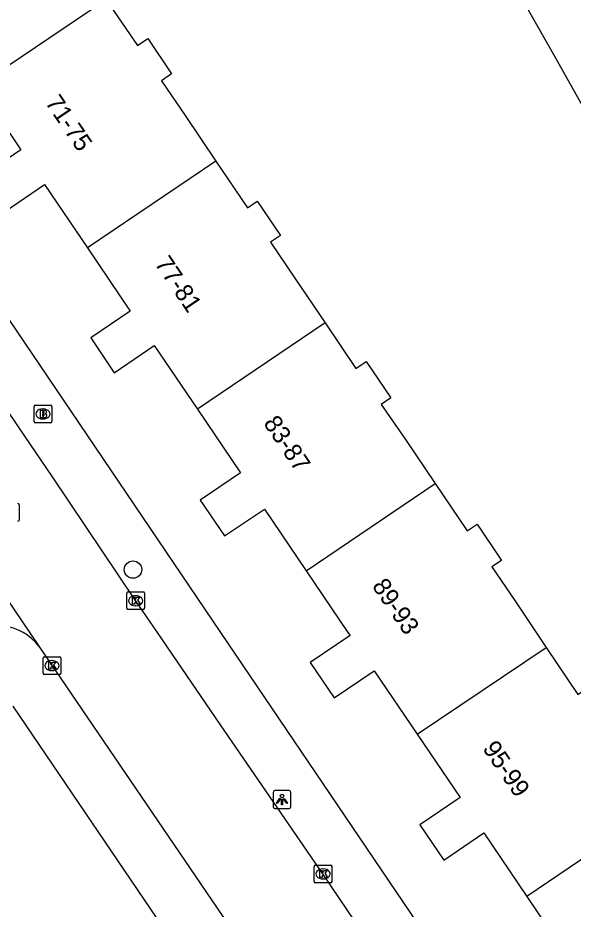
# Model space of a CAD drawing. Extents: x 159888 to 160757, y 384031 to 384746.
# Drawn here: x 160452.5 to 160483.6, y 384234.4 to 384284.5 of the extents above; entities that cross this region are included whole.
import ezdxf

# ---------------------------------------------------------------- set-up
doc = ezdxf.new("R2010")
doc.units = 0
for name, color, linetype in [('IMGEO_Boom', 7, 'Continuous'), ('IMGEO_Brandkraan', 7, 'Continuous'), ('IMGEO_Kolk', 7, 'Continuous'), ('IMGEO_Lichtpunt', 7, 'Continuous'), ('IMGEO_Pand', 7, 'Continuous'), ('IMGEO_Pand_nummerreeks', 7, 'Continuous'), ('IMGEO_Rijbaan_lokaal_open', 7, 'Continuous'), ('IMGEO_Rioolput', 7, 'Continuous'), ('IMGEO_Voetpad_open', 7, 'Continuous')]:
    doc.layers.add(name, color=color, linetype=linetype)

msp = doc.modelspace()

# ---------------------------------------------------------------- linework, layer by layer
at = {"layer": 'IMGEO_Boom'}
msp.add_circle((160458.924, 384253.53), 0.489, dxfattribs=at)
at = {"layer": 'IMGEO_Brandkraan'}
for p, q in [((160453.367, 384261.849), (160453.367, 384262.701)), ((160453.442, 384262.775), (160454.294, 384262.775)), ((160454.368, 384262.701), (160454.368, 384261.849)), ((160453.855, 384262.555), (160453.88, 384262.555)), ((160454.294, 384261.775), (160453.442, 384261.775)), ((160453.878, 384261.995), (160453.853, 384261.995))]:
    msp.add_line(p, q, dxfattribs=at)
for points in [[(160453.367, 384261.849), (160453.367, 384262.701)], [(160453.442, 384262.775), (160454.294, 384262.775)], [(160454.368, 384262.701), (160454.368, 384261.849)], [(160453.715, 384262.475), (160453.715, 384262.075), (160453.928, 384262.075)], [(160453.946, 384262.475), (160453.715, 384262.475)], [(160453.894, 384262.394), (160453.84, 384262.394), (160453.84, 384262.318)], [(160453.84, 384262.318), (160453.893, 384262.318)], [(160453.902, 384262.242), (160453.84, 384262.242), (160453.84, 384262.161)], [(160453.84, 384262.161), (160453.902, 384262.161)], [(160454.294, 384261.775), (160453.442, 384261.775)]]:
    msp.add_lwpolyline(points, dxfattribs=at)
for centre, radius, start, end in [((160453.444, 384262.699), 0.0765, 91.552, 178.448), ((160453.444, 384262.699), 0.0765, 91.552, 178.448), ((160454.292, 384262.699), 0.0765, 1.552, 88.448), ((160454.292, 384262.699), 0.0765, 1.552, 88.448), ((160453.895, 384262.356), 0.0379, 267.8285, 90.9355), ((160453.903, 384262.201), 0.0404, 269.8759, 90.5077), ((160453.95, 384262.33), 0.145, 59.4692, 91.5367), ((160453.975, 384262.377), 0.0922, 285.5137, 58.1501), ((160453.98, 384262.185), 0.105, 301.3115, 78.989), ((160453.444, 384261.851), 0.0765, 181.552, 268.448), ((160453.444, 384261.851), 0.0765, 181.552, 268.448), ((160453.934, 384262.326), 0.251, 268.6676, 293.5347), ((160454.292, 384261.851), 0.0765, 271.552, 358.448), ((160454.292, 384261.851), 0.0765, 271.552, 358.448)]:
    msp.add_arc(centre, radius, start, end, dxfattribs=at)
for centre, major_axis, ratio, start_param, end_param in [((160453.854, 384262.275), (-0.387, 0.002), 0.722429, 4.712389, 7.853982), ((160453.879, 384262.275), (-0.39, 0.002), 0.717154, 1.570796, 4.712389)]:
    msp.add_ellipse(centre, major_axis=major_axis, ratio=ratio, start_param=start_param, end_param=end_param, dxfattribs=at)
at = {"layer": 'IMGEO_Kolk'}
for p, q in [((160458.577, 384251.354), (160458.577, 384252.206)), ((160458.652, 384252.28), (160459.504, 384252.28)), ((160459.578, 384252.206), (160459.578, 384251.354)), ((160459.065, 384252.06), (160459.09, 384252.06)), ((160459.504, 384251.28), (160458.652, 384251.28)), ((160459.088, 384251.5), (160459.063, 384251.5)), ((160453.87, 384247.705), (160453.87, 384248.557)), ((160453.945, 384248.631), (160454.797, 384248.631)), ((160454.358, 384248.411), (160454.383, 384248.411)), ((160454.871, 384248.557), (160454.871, 384247.705)), ((160454.381, 384247.851), (160454.356, 384247.851)), ((160454.797, 384247.631), (160453.945, 384247.631)), ((160469.101, 384235.999), (160469.101, 384236.851)), ((160469.176, 384236.925), (160470.028, 384236.925)), ((160469.589, 384236.705), (160469.614, 384236.705)), ((160470.102, 384236.851), (160470.102, 384235.999)), ((160469.612, 384236.145), (160469.587, 384236.145)), ((160470.028, 384235.925), (160469.176, 384235.925))]:
    msp.add_line(p, q, dxfattribs=at)
for points in [[(160458.577, 384251.354), (160458.577, 384252.206)], [(160458.652, 384252.28), (160459.504, 384252.28)], [(160459.578, 384252.206), (160459.578, 384251.354)], [(160458.898, 384251.98), (160459.021, 384251.98), (160459.021, 384251.829), (160459.151, 384251.98), (160459.315, 384251.98), (160459.169, 384251.829), (160459.322, 384251.58), (160459.17, 384251.58), (160459.085, 384251.744), (160459.021, 384251.677), (160459.021, 384251.58), (160458.898, 384251.58), (160458.898, 384251.98)], [(160459.504, 384251.28), (160458.652, 384251.28)], [(160453.87, 384247.705), (160453.87, 384248.557)], [(160453.945, 384248.631), (160454.797, 384248.631)], [(160454.191, 384248.331), (160454.314, 384248.331), (160454.314, 384248.18), (160454.444, 384248.331), (160454.608, 384248.331), (160454.462, 384248.18), (160454.615, 384247.931), (160454.463, 384247.931), (160454.378, 384248.095), (160454.314, 384248.028), (160454.314, 384247.931), (160454.191, 384247.931), (160454.191, 384248.331)], [(160454.871, 384248.557), (160454.871, 384247.705)], [(160454.797, 384247.631), (160453.945, 384247.631)], [(160469.101, 384235.999), (160469.101, 384236.851)], [(160469.176, 384236.925), (160470.028, 384236.925)], [(160469.422, 384236.625), (160469.545, 384236.625), (160469.545, 384236.474), (160469.675, 384236.625), (160469.839, 384236.625), (160469.693, 384236.474), (160469.846, 384236.225), (160469.694, 384236.225), (160469.609, 384236.389), (160469.545, 384236.322), (160469.545, 384236.225), (160469.422, 384236.225), (160469.422, 384236.625)], [(160470.102, 384236.851), (160470.102, 384235.999)], [(160470.028, 384235.925), (160469.176, 384235.925)]]:
    msp.add_lwpolyline(points, dxfattribs=at)
for centre, start, end in [((160458.654, 384252.204), 91.552, 178.448), ((160458.654, 384252.204), 91.552, 178.448), ((160459.502, 384252.204), 1.552, 88.448), ((160459.502, 384252.204), 1.552, 88.448), ((160458.654, 384251.356), 181.552, 268.448), ((160458.654, 384251.356), 181.552, 268.448), ((160459.502, 384251.356), 271.552, 358.448), ((160459.502, 384251.356), 271.552, 358.448), ((160453.947, 384248.555), 91.552, 178.448), ((160453.947, 384248.555), 91.552, 178.448), ((160454.795, 384248.555), 1.552, 88.448), ((160454.795, 384248.555), 1.552, 88.448), ((160453.947, 384247.707), 181.552, 268.448), ((160453.947, 384247.707), 181.552, 268.448), ((160454.795, 384247.707), 271.552, 358.448), ((160454.795, 384247.707), 271.552, 358.448), ((160469.178, 384236.849), 91.552, 178.448), ((160469.178, 384236.849), 91.552, 178.448), ((160470.026, 384236.849), 1.552, 88.448), ((160470.026, 384236.849), 1.552, 88.448), ((160469.178, 384236.001), 181.552, 268.448), ((160469.178, 384236.001), 181.552, 268.448), ((160470.026, 384236.001), 271.552, 358.448), ((160470.026, 384236.001), 271.552, 358.448)]:
    msp.add_arc(centre, 0.0765, start, end, dxfattribs=at)
for centre, major_axis, ratio, start_param, end_param in [((160459.064, 384251.78), (-0.387, 0.002), 0.722429, 4.712389, 7.853982), ((160459.089, 384251.78), (-0.39, 0.002), 0.717154, 1.570796, 4.712389), ((160454.357, 384248.131), (-0.387, 0.002), 0.722429, 4.712389, 7.853982), ((160454.382, 384248.131), (-0.39, 0.002), 0.717154, 1.570796, 4.712389), ((160469.588, 384236.425), (-0.387, 0.002), 0.722429, 4.712389, 7.853982), ((160469.613, 384236.425), (-0.39, 0.002), 0.717154, 1.570796, 4.712389)]:
    msp.add_ellipse(centre, major_axis=major_axis, ratio=ratio, start_param=start_param, end_param=end_param, dxfattribs=at)
at = {"layer": 'IMGEO_Lichtpunt'}
for p, q in [((160466.794, 384241.01), (160466.794, 384240.203)), ((160466.794, 384241.01), (160466.794, 384240.203)), ((160467.696, 384241.105), (160466.888, 384241.105)), ((160467.696, 384241.105), (160466.888, 384241.105)), ((160467.79, 384240.203), (160467.79, 384241.01)), ((160467.79, 384240.203), (160467.79, 384241.01)), ((160466.888, 384240.109), (160467.696, 384240.109)), ((160466.888, 384240.109), (160467.696, 384240.109))]:
    msp.add_line(p, q, dxfattribs=at)
for points in [[(160467.168, 384240.674), (160467.207, 384240.646), (160467.019, 384240.384), (160466.981, 384240.411), (160467.168, 384240.674)], [(160467.27, 384240.626), (160467.317, 384240.626), (160467.317, 384240.304), (160467.27, 384240.304), (160467.27, 384240.626)], [(160467.38, 384240.646), (160467.418, 384240.673), (160467.605, 384240.411), (160467.566, 384240.383), (160467.38, 384240.646)]]:
    msp.add_lwpolyline(points, dxfattribs=at)
msp.add_circle((160467.293, 384240.808), 0.0994, dxfattribs=at)
for centre, start, end in [((160466.888, 384241.01), 90, 180), ((160466.888, 384241.01), 90, 180), ((160467.696, 384241.01), 0, 90), ((160467.696, 384241.01), 0, 90), ((160466.888, 384240.203), 180, 270), ((160466.888, 384240.203), 180, 270), ((160467.696, 384240.203), 270, 0), ((160467.696, 384240.203), 270, 360)]:
    msp.add_arc(centre, 0.0946, start, end, dxfattribs=at)
at = {"layer": 'IMGEO_Pand'}
for points in [[(160457.418, 384285.573), (160450.211, 384280.704)], [(160457.418, 384285.573), (160459.17, 384282.98), (160459.753, 384283.373), (160461.088, 384281.397), (160460.517, 384281.007), (160461.857, 384279.045), (160463.586, 384276.486)], [(160450.211, 384280.704), (160452.633, 384277.118), (160450.435, 384275.633), (160451.755, 384273.679), (160453.96, 384275.168), (160456.365, 384271.608)], [(160463.586, 384276.486), (160456.365, 384271.608)], [(160463.586, 384276.486), (160465.357, 384273.864), (160465.906, 384274.235), (160467.21, 384272.305), (160466.657, 384271.933), (160468.023, 384269.902), (160469.72, 384267.389)], [(160456.365, 384271.608), (160458.77, 384268.048), (160456.549, 384266.548), (160457.869, 384264.595), (160460.122, 384266.117), (160462.539, 384262.539)], [(160469.72, 384267.389), (160462.539, 384262.539)], [(160469.72, 384267.389), (160471.443, 384264.839), (160472.022, 384265.23), (160473.405, 384263.184), (160472.86, 384262.804), (160474.23, 384260.837), (160475.9, 384258.364)], [(160462.539, 384262.539), (160464.957, 384258.96), (160462.699, 384257.435), (160464.061, 384255.418), (160466.304, 384256.933), (160468.65, 384253.467)], [(160468.65, 384253.467), (160475.9, 384258.364)], [(160475.9, 384258.364), (160477.691, 384255.713), (160478.252, 384256.091), (160479.631, 384254.049), (160479.083, 384253.675), (160480.402, 384251.743), (160481.57, 384250), (160482.141, 384249.147)], [(160468.65, 384253.467), (160470.996, 384250), (160471.114, 384249.825), (160468.873, 384248.309), (160470.217, 384246.323), (160472.473, 384247.848), (160474.883, 384244.285)], [(160474.883, 384244.285), (160482.141, 384249.147)], [(160482.141, 384249.147), (160483.909, 384246.508), (160484.439, 384246.866), (160485.728, 384244.961), (160485.209, 384244.607), (160486.56, 384242.632), (160488.292, 384240.07)], [(160474.883, 384244.285), (160477.292, 384240.723), (160475.029, 384239.193), (160476.375, 384237.203), (160478.627, 384238.726), (160481.037, 384235.163)], [(160488.292, 384240.07), (160481.037, 384235.163)], [(160481.037, 384235.163), (160483.446, 384231.601), (160481.204, 384230.085), (160482.595, 384228.028), (160484.818, 384229.531), (160487.196, 384226.015)]]:
    msp.add_lwpolyline(points, dxfattribs=at)
at = {"layer": 'IMGEO_Rijbaan_lokaal_open'}
for points in [[(160482.459, 384217.19), (160479.496, 384221.749), (160475.984, 384226.996), (160471.895, 384233.016), (160469.592, 384236.438), (160463.845, 384244.806), (160460.293, 384250), (160459.062, 384251.8), (160454.397, 384258.743), (160452.84, 384261.021), (160446.785, 384269.99), (160433.084, 384290.172), (160431.13, 384293.34)], [(160446.201, 384260.194), (160453.631, 384249.222)], [(160453.631, 384249.222), (160476.697, 384215.312), (160476.89, 384215.003), (160477.055, 384214.679), (160477.189, 384214.34), (160477.293, 384213.991), (160477.366, 384213.634), (160477.37, 384213.596)]]:
    msp.add_lwpolyline(points, dxfattribs=at)
msp.add_arc((160451.311, 384247.465), 2.911, 37.1415, 129.917, dxfattribs=at)
at = {"layer": 'IMGEO_Rioolput'}
msp.add_line((160452.53, 384257.168), (160452.53, 384256.316), dxfattribs=at)
msp.add_lwpolyline([(160452.53, 384257.168), (160452.53, 384256.316)], dxfattribs=at)
for centre, start, end in [((160452.454, 384257.166), 1.552, 88.448), ((160452.454, 384257.166), 1.552, 88.448), ((160452.454, 384256.318), 271.552, 358.448), ((160452.454, 384256.318), 271.552, 358.448)]:
    msp.add_arc(centre, 0.0765, start, end, dxfattribs=at)
at = {"layer": 'IMGEO_Voetpad_open'}
for points in [[(160512.59, 384203.306), (160524.333, 384211.201), (160522.754, 384213.518), (160506.641, 384237.151), (160496.195, 384252.433), (160495.148, 384260.052), (160493.206, 384263.508), (160482.685, 384282.232), (160471.687, 384301.627)], [(160500.839, 384195.337), (160500, 384196.578), (160463.867, 384250), (160432.977, 384295.669)], [(160452.167, 384245.857), (160461.362, 384232.282)]]:
    msp.add_lwpolyline(points, dxfattribs=at)

# ---------------------------------------------------------------- texts
at = {"layer": 'IMGEO_Pand_nummerreeks'}
for s, rotation, p in [('71-75', 304.022, (160453.961, 384279.776)), ('77-81', 303.9647, (160460.113, 384270.727)), ('83-87', 303.9647, (160466.217, 384261.757)), ('89-93', 304.2226, (160472.318, 384252.605)), ('95-99', 304.234, (160478.528, 384243.477))]:
    msp.add_text(s, height=1, rotation=rotation, dxfattribs=at).set_placement(p)

doc.saveas('drawing.dxf')
